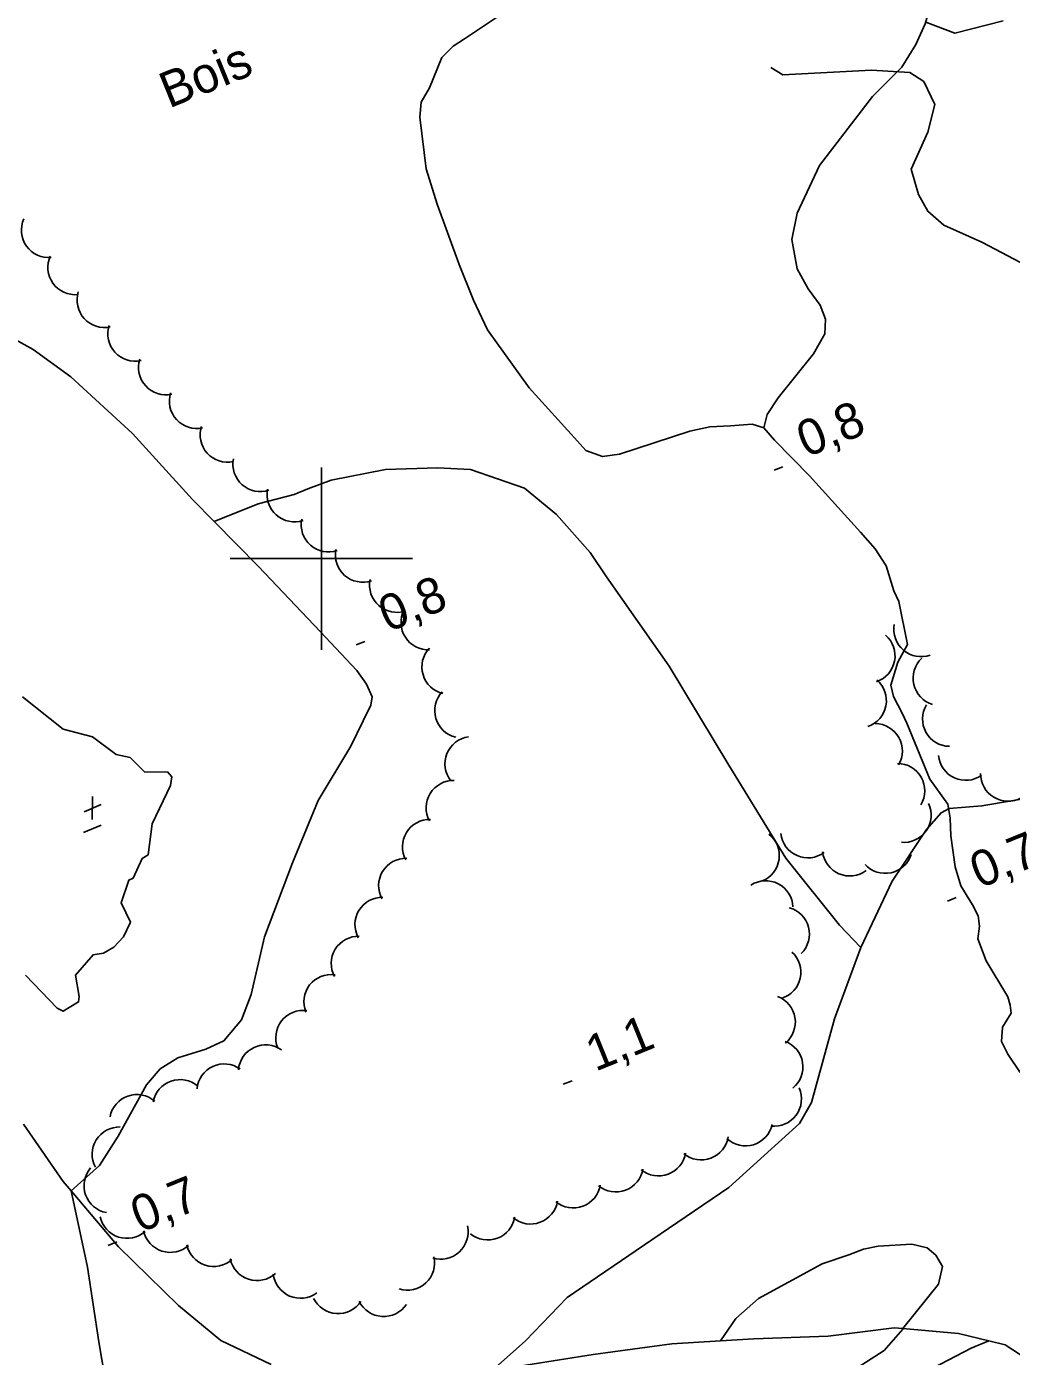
# Model space of a CAD drawing. Extents: x 362852 to 366875, y 5563573 to 5566479.
# Drawn here: x 363367.7 to 363475.7, y 5564712.5 to 5564858.3 of the extents above; entities that cross this region are included whole.
import ezdxf

# ---------------------------------------------------------------- set-up
doc = ezdxf.new("R2010")
doc.units = 0
for name, color, linetype in [('Niveau 2', 7, 'Continuous'), ('Niveau 22', 7, 'Continuous'), ('Niveau 3', 7, 'Continuous'), ('Niveau 4', 7, 'Continuous'), ('Niveau 44', 7, 'Continuous'), ('Niveau 61', 7, 'Continuous')]:
    doc.layers.add(name, color=color, linetype=linetype)

msp = doc.modelspace()

# ---------------------------------------------------------------- linework, layer by layer
at = {"layer": 'Niveau 2'}
msp.add_lwpolyline([(363466.26, 5564858.84), (363469.47, 5564857.62), (363474.75, 5564858.99)], dxfattribs=at)
at = {"layer": 'Niveau 22'}
for points in [[(363449.27, 5564853.85), (363450.61, 5564853.04), (363460.31, 5564853.57), (363464.52, 5564853.31), (363466.06, 5564852.32), (363467.27, 5564849.79), (363466.49, 5564846.75), (363464.66, 5564842.72), (363465.46, 5564839.92), (363466.48, 5564838.09), (363468.25, 5564836.57), (363472.43, 5564834.69), (363482.21, 5564829.54)], [(363360.79, 5564827.12), (363368.41, 5564822.94), (363372.53, 5564819.92), (363379.28, 5564813.72), (363385.87, 5564806.47), (363388.25, 5564804.05), (363393.12, 5564799.12), (363399.85, 5564792), (363403.88, 5564787.71), (363404.95, 5564786.21), (363405.58, 5564784.85), (363405.43, 5564783.93), (363404.59, 5564782.19), (363403.24, 5564779.43), (363399.66, 5564773.47), (363396.82, 5564766.63), (363393.77, 5564758.51), (363392.29, 5564752.18), (363391.24, 5564749.41), (363389.32, 5564747.1), (363387.32, 5564746.2), (363384.27, 5564745.24), (363382.33, 5564744.04), (363380.81, 5564742.28), (363377.73, 5564736.67), (363375.66, 5564733.44), (363372.56, 5564730.65)], [(363388.25, 5564804.05), (363393.06, 5564806.02), (363397, 5564807.02), (363398.5, 5564807.65), (363401.08, 5564808.6), (363407.02, 5564809.76), (363412.75, 5564809.94), (363416.34, 5564809.76), (363422.27, 5564807.73), (363425.78, 5564804.83), (363429.47, 5564800.67), (363431.25, 5564797.99), (363438.12, 5564788.21), (363444.69, 5564777.35), (363450.91, 5564767.16), (363456.8, 5564759.8), (363459.16, 5564757.35)], [(363478.69, 5564773.94), (363472.43, 5564772.88), (363468.82, 5564772.61), (363467.95, 5564772.12), (363466.36, 5564770.3), (363462.57, 5564764.62), (363459.16, 5564757.35), (363456.25, 5564749.51), (363453.75, 5564740.36), (363452.44, 5564738.04), (363444.66, 5564731.01), (363436.24, 5564725.29), (363426.96, 5564718.98), (363422.37, 5564714.23), (363418.74, 5564710.95)], [(363394.5, 5564711.6), (363388.96, 5564714.25), (363384.34, 5564718.08), (363377.77, 5564724.51), (363372.56, 5564730.65), (363371.69, 5564731.68), (363367.35, 5564737.96)], [(363372.56, 5564730.65), (363374.35, 5564722.3), (363375.59, 5564714.1), (363376.59, 5564708.3), (363378.34, 5564699.18), (363380.56, 5564689.64), (363381.4, 5564679.26), (363381.97, 5564668.64), (363381.81, 5564667.38), (363380.9, 5564665.06), (363379.47, 5564663.39), (363373.52, 5564656.94), (363364.72, 5564649.35), (363357.31, 5564643.43), (363347.84, 5564635.44), (363341.7, 5564631.55), (363336.34, 5564630.55), (363330.76, 5564630.6), (363323.85, 5564630.91), (363322.1, 5564630.74), (363321.01, 5564630.34), (363314.56, 5564626.13), (363309.38, 5564623.38)], [(363443.75, 5564714.21), (363445.45, 5564716.67), (363447.92, 5564718.84), (363454.92, 5564722.65), (363457.83, 5564723.63), (363459.45, 5564724.25), (363461.06, 5564724.61), (363464.73, 5564724.83), (363466.41, 5564724.41), (363467.37, 5564723.62), (363468.09, 5564722.35), (363467.68, 5564720.43), (363463.77, 5564715.56), (363463.77, 5564715.48), (363461.7, 5564713.16), (363456.29, 5564709.68)], [(363479.07, 5564711.1), (363474.99, 5564713.78), (363473.19, 5564714.21), (363469.84, 5564715), (363463.77, 5564715.56), (363462.82, 5564715.65), (363455.55, 5564714.73), (363447.42, 5564714.44), (363443.75, 5564714.21), (363438.44, 5564713.87), (363429.79, 5564712.7), (363418.74, 5564710.95)], [(363414.85, 5564655.16), (363421.15, 5564662.19), (363426.03, 5564667.31), (363430.7, 5564671.8), (363439.33, 5564678.44), (363447.12, 5564683.89), (363450.47, 5564686.05), (363451.38, 5564686.87), (363452.17, 5564688.14), (363453.36, 5564692.03), (363454.47, 5564699.09), (363455.13, 5564700.81), (363456.26, 5564702.68), (363458.66, 5564705.19), (363465.35, 5564710.33), (363471.24, 5564713.41), (363473.19, 5564714.21)]]:
    msp.add_lwpolyline(points, dxfattribs=at)
at = {"layer": 'Niveau 3'}
for p, q in [((363449.65, 5564809.69), (363450.61, 5564810.08)), ((363403.8, 5564790.53), (363404.76, 5564790.92)), ((363374.92, 5564773.92), (363374.87, 5564771.4)), ((363373.98, 5564772.24), (363375.87, 5564773.03)), ((363373.9, 5564769.96), (363375.84, 5564770.75)), ((363468.65, 5564762.43), (363469.61, 5564762.82)), ((363426.52, 5564742.35), (363427.48, 5564742.74)), ((363376.62, 5564724.68), (363377.58, 5564725.07))]:
    msp.add_line(p, q, dxfattribs=at)
at = {"layer": 'Niveau 4'}
for points in [[(363472.45, 5564872.64), (363470.76, 5564871.13), (363469.11, 5564868.2), (363468.08, 5564863.94), (363467.02, 5564861.41), (363466.2, 5564858.64), (363465.19, 5564856.39), (363463.65, 5564853.89), (363460.43, 5564850.66), (363454.61, 5564843.1), (363452.15, 5564837.87), (363451.59, 5564835), (363452.18, 5564831.76), (363453.37, 5564829.58), (363454.68, 5564827.81), (363455.28, 5564826.24), (363455.21, 5564824.63), (363453.97, 5564822.44), (363450.07, 5564817.62), (363448.88, 5564815.8), (363448.52, 5564814.35)], [(363423.71, 5564862.36), (363415.57, 5564856.94), (363414.44, 5564856.21), (363413.21, 5564854.95), (363411.85, 5564851.61), (363410.94, 5564850.04), (363410.81, 5564848.41), (363411.5, 5564842.74), (363412.7, 5564838.85), (363415.09, 5564832.26), (363416.67, 5564828.34), (363418.22, 5564825.1), (363422.78, 5564818.73), (363428.07, 5564812.86), (363428.99, 5564811.86), (363430.84, 5564811.2), (363432.67, 5564811.46), (363440.4, 5564813.96), (363442.59, 5564814.44), (363444.85, 5564814.57), (363447.22, 5564814.75), (363448.52, 5564814.35), (363449.68, 5564813), (363453.52, 5564809.08), (363459.12, 5564802.9), (363460.71, 5564801.06), (363461.94, 5564799.19), (363462.77, 5564796.47), (363463.32, 5564795.31), (363464.27, 5564790.59), (363463.21, 5564788.64), (363462.45, 5564786.12), (363462.73, 5564784.86), (363463.67, 5564783.06), (363464.19, 5564781.96), (363466.72, 5564775.81), (363468.69, 5564773.06), (363468.95, 5564771.53), (363469.01, 5564769.61), (363469.5, 5564766.18), (363470.12, 5564764.12), (363471.38, 5564762.01), (363472, 5564760.83), (363472.16, 5564759.7), (363471.99, 5564758.31), (363472.9, 5564755.87), (363475.28, 5564751.93), (363475.53, 5564751.03), (363475.65, 5564750.14), (363474.67, 5564748.6), (363474.57, 5564747.05), (363475.28, 5564745.66), (363476.62, 5564743.65)], [(363367.24, 5564784.84), (363371.68, 5564781.3), (363374.92, 5564780.46), (363377.49, 5564778.53), (363379.02, 5564778.17), (363380.63, 5564776.58), (363383.12, 5564776.62), (363383.6, 5564776.07), (363383.44, 5564775.12), (363381.44, 5564770.9), (363380.99, 5564767.5), (363380.34, 5564767.11), (363379.36, 5564764.94), (363378.88, 5564764.74), (363378.05, 5564762.25), (363379.07, 5564760.11), (363378.29, 5564758.52), (363377.26, 5564757.4), (363376.1, 5564756.72), (363374.97, 5564756.56), (363373.03, 5564754.31), (363373.45, 5564751.97), (363373.38, 5564751.38), (363371.68, 5564750.35), (363371.03, 5564750.7), (363367.56, 5564754.33)]]:
    msp.add_lwpolyline(points, dxfattribs=at)
at = {"layer": 'Niveau 44'}
for centre, start, end in [((363370.1, 5564836.01), 155.582, 275.5599), ((363373.01, 5564831.94), 155.582, 275.5599), ((363376.21, 5564828.35), 162.424, 282.4019), ((363379.58, 5564824.65), 162.424, 282.4019), ((363382.95, 5564820.96), 162.424, 282.4019), ((363386.33, 5564817.27), 162.424, 282.4019), ((363389.7, 5564813.58), 162.424, 282.4019), ((363393.3, 5564810.35), 168.5347, 288.5126), ((363397.04, 5564807.03), 168.5347, 288.5126), ((363400.79, 5564803.72), 168.5347, 288.5126), ((363404.54, 5564800.41), 168.5347, 288.5126), ((363408.28, 5564797.1), 168.5347, 288.5126), ((363411.73, 5564792.99), 152.712, 272.6899), ((363465.76, 5564792.24), 169.4601, 289.438), ((363459.9, 5564789.33), 289.0673, 49.0452), ((363414.02, 5564788.12), 136.4693, 256.4473), ((363467.88, 5564786.87), 133.0839, 253.0618), ((363458.95, 5564784.42), 289.0673, 49.0452), ((363415.43, 5564783.33), 136.4693, 256.4473), ((363468.91, 5564782.41), 149.0545, 269.0325), ((363460.7, 5564778.9), 329.3583, 89.3363), ((363416.55, 5564777.49), 98.1243, 218.1023), ((363470.66, 5564778.68), 185.3632, 305.3411), ((363463.15, 5564774.54), 329.3583, 89.3363), ((363475.28, 5564776.39), 178.895, 298.873), ((363414.49, 5564772.67), 88.6366, 208.6146), ((363463.86, 5564771.87), 264.85, 24.828), ((363411.89, 5564768.4), 88.6366, 208.6146), ((363447.21, 5564767.43), 291.9313, 51.9092), ((363453.35, 5564770.18), 186.5881, 306.566), ((363457.94, 5564768.19), 186.5881, 306.566), ((363409.28, 5564764.13), 88.6366, 208.6146), ((363461.83, 5564768.48), 222.1374, 342.1153), ((363448.71, 5564761.67), 2.7796, 122.7575), ((363406.68, 5564759.86), 88.6366, 208.6146), ((363450.51, 5564758.82), 314.7381, 74.7161), ((363404.08, 5564755.59), 88.6366, 208.6146), ((363449.58, 5564754.63), 287.8557, 47.8337), ((363401.08, 5564751.39), 82.0373, 202.0153), ((363448.97, 5564749.17), 309.523, 69.501), ((363398, 5564747.45), 82.0373, 202.0153), ((363393.89, 5564743.67), 54.7043, 174.6822), ((363449.8, 5564744.24), 309.523, 69.501), ((363389.35, 5564741.58), 54.7043, 174.6822), ((363384.5, 5564739.86), 49.1381, 169.1161), ((363449.64, 5564740.74), 263.7751, 23.7531), ((363379.77, 5564738.22), 49.1381, 169.1161), ((363377.87, 5564734.67), 88.3824, 208.3603), ((363446.5, 5564738.59), 227.2235, 347.2014), ((363441.65, 5564737.06), 230.615, 350.5929), ((363436.97, 5564735.3), 230.615, 350.5929), ((363376.98, 5564731.22), 139.4211, 259.399), ((363432.29, 5564733.54), 230.615, 350.5929), ((363427.61, 5564731.78), 230.615, 350.5929), ((363422.93, 5564730.02), 230.615, 350.5929), ((363378.68, 5564728.45), 192.0264, 312.0044), ((363418.24, 5564728.27), 230.615, 350.5929), ((363383.44, 5564726.91), 192.0264, 312.0044), ((363413.09, 5564726.17), 252.786, 12.7639), ((363388.19, 5564725.36), 192.0264, 312.0044), ((363392.95, 5564723.82), 192.0264, 312.0044), ((363409.42, 5564722.77), 252.786, 12.7639), ((363397.71, 5564721.88), 186.6515, 306.6294), ((363401.84, 5564720.2), 206.2943, 326.2723), ((363406.83, 5564719.88), 206.2943, 326.2723)]:
    msp.add_arc(centre, 3, start, end, dxfattribs=at)
at = {"layer": 'Niveau 61'}
for p, q in [((363400, 5564810), (363400, 5564790)), ((363390, 5564800), (363410, 5564800))]:
    msp.add_line(p, q, dxfattribs=at)

# ---------------------------------------------------------------- texts
at = {"layer": 'Niveau 3'}
for s, p in [('0,8  ', (363453.16, 5564811.05)), ('0,8  ', (363407.31, 5564791.89)), ('0,7  ', (363472.16, 5564763.79)), ('1,1  ', (363430.03, 5564743.71)), ('0,7  ', (363380.13, 5564726.04))]:
    msp.add_text(s, height=3.93, rotation=22.09, dxfattribs=at).set_placement(p)
at = {"layer": 'Niveau 44'}
msp.add_text('Bois', height=3.93, rotation=22.09, dxfattribs=at).set_placement((363383.29, 5564849.34))

doc.saveas('drawing.dxf')
